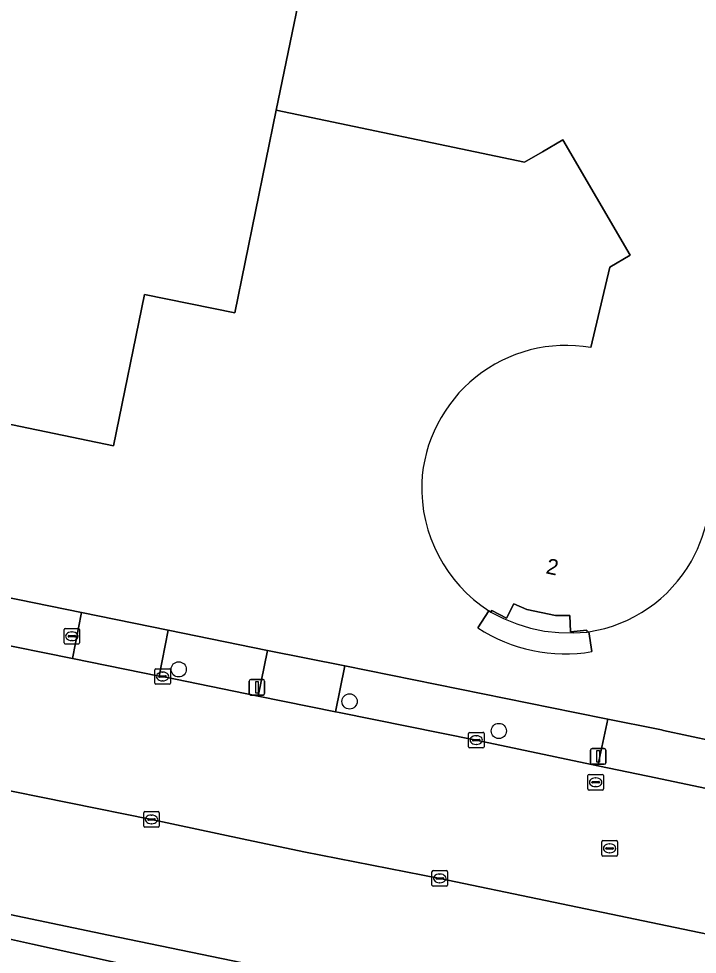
# Model space of a CAD drawing. Extents: x 157692 to 159674, y 381452 to 383291.
# Drawn here: x 159002.1 to 159045.7, y 382234.5 to 382294.6 of the extents above; entities that cross this region are included whole.
import ezdxf

# ---------------------------------------------------------------- set-up
doc = ezdxf.new("R2010")
doc.units = 0
for name, color, linetype in [('IMGEO_Boom', 7, 'Continuous'), ('IMGEO_Brandkraan', 7, 'Continuous'), ('IMGEO_Erf', 7, 'Continuous'), ('IMGEO_Kolk', 7, 'Continuous'), ('IMGEO_Lichtmast', 7, 'Continuous'), ('IMGEO_Pand', 7, 'Continuous'), ('IMGEO_Pand_nummerreeks', 7, 'Continuous'), ('IMGEO_Pand_overbouw', 7, 'Continuous'), ('IMGEO_Parkeervlak_open', 7, 'Continuous'), ('IMGEO_Rijbaan_lokaal_open', 7, 'Continuous'), ('IMGEO_Rioolput', 7, 'Continuous'), ('IMGEO_Voetpad_open', 7, 'Continuous')]:
    doc.layers.add(name, color=color, linetype=linetype)

msp = doc.modelspace()

# ---------------------------------------------------------------- linework, layer by layer
at = {"layer": 'IMGEO_Boom'}
for centre in [(159012.343, 382252.765), (159023.323, 382250.707), (159032.915, 382248.807)]:
    msp.add_circle(centre, 0.489, dxfattribs=at)
at = {"layer": 'IMGEO_Brandkraan'}
for p, q in [((159004.977, 382254.468), (159004.977, 382255.32)), ((159005.052, 382255.394), (159005.904, 382255.394)), ((159005.465, 382255.174), (159005.49, 382255.174)), ((159005.978, 382255.32), (159005.978, 382254.468)), ((159005.236, 382254.888), (159005.236, 382254.9)), ((159005.674, 382254.851), (159005.276, 382254.851)), ((159005.279, 382254.937), (159005.677, 382254.937)), ((159005.488, 382254.614), (159005.463, 382254.614)), ((159005.72, 382254.9), (159005.72, 382254.888)), ((159005.904, 382254.394), (159005.052, 382254.394))]:
    msp.add_line(p, q, dxfattribs=at)
for points in [[(159004.977, 382254.468), (159004.977, 382255.32)], [(159005.052, 382255.394), (159005.904, 382255.394)], [(159005.978, 382255.32), (159005.978, 382254.468)], [(159005.904, 382254.394), (159005.052, 382254.394)]]:
    msp.add_lwpolyline(points, dxfattribs=at)
for centre, radius, start, end in [((159005.054, 382255.318), 0.0765, 91.55205, 178.44795), ((159005.054, 382255.318), 0.0765, 91.55205, 178.44795), ((159005.902, 382255.318), 0.0765, 1.55205, 88.44795), ((159005.902, 382255.318), 0.0765, 1.55205, 88.44795), ((159005.276, 382254.897), 0.0403, 85.87752, 175.75265), ((159005.273, 382254.887), 0.0366, 178.93798, 274.71019), ((159005.677, 382254.894), 0.043, 264.86636, 352.45326), ((159005.681, 382254.899), 0.0386, 1.73085, 96.63898), ((159005.054, 382254.47), 0.0765, 181.55205, 268.44795), ((159005.054, 382254.47), 0.0765, 181.55205, 268.44795), ((159005.902, 382254.47), 0.0765, 271.55205, 358.44795), ((159005.902, 382254.47), 0.0765, 271.55205, 358.44795)]:
    msp.add_arc(centre, radius, start, end, dxfattribs=at)
for centre, major_axis, ratio, start_param, end_param in [((159005.464, 382254.894), (-0.387, 0.002), 0.722429, 4.712389, 7.853982), ((159005.489, 382254.894), (-0.39, 0.002), 0.717154, 1.570796, 4.712389)]:
    msp.add_ellipse(centre, major_axis=major_axis, ratio=ratio, start_param=start_param, end_param=end_param, dxfattribs=at)
at = {"layer": 'IMGEO_Erf'}
for points in [[(159038.824, 382273.44), (159040.045, 382278.599), (159041.352, 382279.365), (159037.026, 382286.78), (159035.711, 382286.015), (159034.57, 382285.351), (159018.608, 382288.681), (159015.948, 382275.668), (159010.143, 382276.857), (159008.152, 382267.133), (159000, 382268.813), (158988.596, 382271.162), (158989.599, 382276.061), (158999.689, 382325.341), (159000, 382325.277), (159009.849, 382323.262), (159013.712, 382341.095), (159000, 382354.557), (158995.242, 382359.207), (158977.955, 382388.707)], [(158739.897, 382310.815), (158745.516, 382309.667), (158754.049, 382307.922), (158763.74, 382305.941), (158825.695, 382293.283), (158865.561, 382285.172), (158872.186, 382283.72), (158876.329, 382282.962), (158882.131, 382281.773), (158888.158, 382280.537), (158988.039, 382260.114), (159000, 382257.67), (159006.103, 382256.423), (159011.658, 382255.288), (159018.046, 382253.981), (159023.028, 382252.988), (159037.803, 382250), (159039.91, 382249.574), (159043.144, 382248.92), (159043.356, 382248.877), (159043.484, 382248.846), (159053.13, 382246.78), (159055.84, 382246.213), (159072.286, 382242.773)], [(159051.093, 382225.115), (159037.6, 382227.878), (159034.839, 382228.444), (159026.693, 382229.981), (159019.174, 382231.529), (159002.945, 382235.12), (159001.411, 382235.442), (159000, 382235.738), (158979.503, 382240.037), (158972.286, 382241.4), (158970.096, 382241.814), (158958.322, 382244.189), (158929.535, 382250), (158891.416, 382257.855), (158884.49, 382259.326), (158849.36, 382266.519), (158843.049, 382267.8)], [(159038.896, 382253.904), (159038.7, 382255.178), (159038.598, 382255.163), (159038.576, 382255.282), (159037.52, 382255.17), (159037.472, 382256.233), (159036.549, 382256.222), (159034.711, 382256.617), (159033.868, 382256.971), (159033.413, 382256.048), (159032.471, 382256.545), (159032.4, 382256.446), (159032.273, 382256.527), (159031.57, 382255.44)], [(159031.57, 382255.44), (159032.273, 382256.527)], [(159038.7, 382255.178), (159038.896, 382253.904)]]:
    msp.add_lwpolyline(points, dxfattribs=at)
for centre, radius, start, end in [((159037.237, 382264.285), 9.291, 80.16784, 177.1402), ((159037.008, 382264.397), 9.508, 330.52749, 11.30152), ((159037.411, 382264.467), 9.458, 178.29112, 237.09089), ((159037.299, 382264.254), 9.184, 278.7732, 330.40691), ((159037.193, 382264.021), 10.259, 236.76314, 279.55416), ((159037.193, 382264.021), 10.259, 236.76314, 279.55416)]:
    msp.add_arc(centre, radius, start, end, dxfattribs=at)
at = {"layer": 'IMGEO_Kolk'}
for p, q in [((159010.806, 382251.879), (159010.806, 382252.731)), ((159010.881, 382252.805), (159011.733, 382252.805)), ((159011.807, 382252.731), (159011.807, 382251.879)), ((159011.065, 382252.299), (159011.065, 382252.311)), ((159011.503, 382252.262), (159011.105, 382252.262)), ((159011.108, 382252.348), (159011.506, 382252.348)), ((159011.294, 382252.585), (159011.319, 382252.585)), ((159011.549, 382252.311), (159011.549, 382252.299)), ((159011.733, 382251.805), (159010.881, 382251.805)), ((159011.317, 382252.025), (159011.292, 382252.025)), ((159030.961, 382247.793), (159030.961, 382248.645)), ((159031.036, 382248.719), (159031.888, 382248.719)), ((159031.962, 382248.645), (159031.962, 382247.793)), ((159031.22, 382248.213), (159031.22, 382248.225)), ((159031.658, 382248.176), (159031.26, 382248.176)), ((159031.263, 382248.262), (159031.661, 382248.262)), ((159031.472, 382247.939), (159031.447, 382247.939)), ((159031.449, 382248.499), (159031.474, 382248.499)), ((159031.704, 382248.225), (159031.704, 382248.213)), ((159031.888, 382247.719), (159031.036, 382247.719)), ((159010.094, 382242.697), (159010.094, 382243.549)), ((159010.169, 382243.623), (159011.021, 382243.623)), ((159010.353, 382243.117), (159010.353, 382243.129)), ((159010.396, 382243.166), (159010.794, 382243.166)), ((159010.582, 382243.403), (159010.607, 382243.403)), ((159010.837, 382243.129), (159010.837, 382243.117)), ((159011.095, 382243.549), (159011.095, 382242.697)), ((159011.021, 382242.623), (159010.169, 382242.623)), ((159010.791, 382243.08), (159010.393, 382243.08)), ((159010.605, 382242.843), (159010.58, 382242.843)), ((159028.618, 382238.909), (159028.618, 382239.761)), ((159028.693, 382239.835), (159029.545, 382239.835)), ((159029.106, 382239.615), (159029.131, 382239.615)), ((159029.619, 382239.761), (159029.619, 382238.909)), ((159028.877, 382239.329), (159028.877, 382239.341)), ((159029.315, 382239.292), (159028.917, 382239.292)), ((159028.92, 382239.378), (159029.318, 382239.378)), ((159029.129, 382239.055), (159029.104, 382239.055)), ((159029.361, 382239.341), (159029.361, 382239.329)), ((159029.545, 382238.835), (159028.693, 382238.835))]:
    msp.add_line(p, q, dxfattribs=at)
for points in [[(159010.806, 382251.879), (159010.806, 382252.731)], [(159010.881, 382252.805), (159011.733, 382252.805)], [(159011.807, 382252.731), (159011.807, 382251.879)], [(159011.733, 382251.805), (159010.881, 382251.805)], [(159030.961, 382247.793), (159030.961, 382248.645)], [(159031.036, 382248.719), (159031.888, 382248.719)], [(159031.962, 382248.645), (159031.962, 382247.793)], [(159031.888, 382247.719), (159031.036, 382247.719)], [(159010.094, 382242.697), (159010.094, 382243.549)], [(159010.169, 382243.623), (159011.021, 382243.623)], [(159011.095, 382243.549), (159011.095, 382242.697)], [(159011.021, 382242.623), (159010.169, 382242.623)], [(159028.618, 382238.909), (159028.618, 382239.761)], [(159028.693, 382239.835), (159029.545, 382239.835)], [(159029.619, 382239.761), (159029.619, 382238.909)], [(159029.545, 382238.835), (159028.693, 382238.835)]]:
    msp.add_lwpolyline(points, dxfattribs=at)
for centre, radius, start, end in [((159010.883, 382252.729), 0.0765, 91.55205, 178.44795), ((159010.883, 382252.729), 0.0765, 91.55205, 178.44795), ((159011.731, 382252.729), 0.0765, 1.55205, 88.44795), ((159011.731, 382252.729), 0.0765, 1.55205, 88.44795), ((159011.105, 382252.308), 0.0403, 85.87752, 175.75265), ((159011.102, 382252.298), 0.0366, 178.93798, 274.71019), ((159011.506, 382252.305), 0.043, 264.86636, 352.45326), ((159011.51, 382252.31), 0.0386, 1.73085, 96.63898), ((159010.883, 382251.881), 0.0765, 181.55205, 268.44795), ((159010.883, 382251.881), 0.0765, 181.55205, 268.44795), ((159011.731, 382251.881), 0.0765, 271.55205, 358.44795), ((159011.731, 382251.881), 0.0765, 271.55205, 358.44795), ((159031.038, 382248.643), 0.0765, 91.55205, 178.44795), ((159031.038, 382248.643), 0.0765, 91.55205, 178.44795), ((159031.886, 382248.643), 0.0765, 1.55205, 88.44795), ((159031.886, 382248.643), 0.0765, 1.55205, 88.44795), ((159031.26, 382248.222), 0.0403, 85.87752, 175.75265), ((159031.257, 382248.212), 0.0366, 178.93798, 274.71019), ((159031.661, 382248.219), 0.043, 264.86636, 352.45326), ((159031.665, 382248.224), 0.0386, 1.73085, 96.63898), ((159031.038, 382247.795), 0.0765, 181.55205, 268.44795), ((159031.038, 382247.795), 0.0765, 181.55205, 268.44795), ((159031.886, 382247.795), 0.0765, 271.55205, 358.44795), ((159031.886, 382247.795), 0.0765, 271.55205, 358.44795), ((159010.171, 382243.547), 0.0765, 91.55205, 178.44795), ((159010.171, 382243.547), 0.0765, 91.55205, 178.44795), ((159010.393, 382243.126), 0.0403, 85.87752, 175.75265), ((159010.39, 382243.116), 0.0366, 178.93798, 274.71019), ((159010.794, 382243.123), 0.043, 264.86636, 352.45326), ((159010.798, 382243.128), 0.0386, 1.73085, 96.63898), ((159011.019, 382243.547), 0.0765, 1.55205, 88.44795), ((159011.019, 382243.547), 0.0765, 1.55205, 88.44795), ((159010.171, 382242.699), 0.0765, 181.55205, 268.44795), ((159010.171, 382242.699), 0.0765, 181.55205, 268.44795), ((159011.019, 382242.699), 0.0765, 271.55205, 358.44795), ((159011.019, 382242.699), 0.0765, 271.55205, 358.44795), ((159028.695, 382239.759), 0.0765, 91.55205, 178.44795), ((159028.695, 382239.759), 0.0765, 91.55205, 178.44795), ((159029.543, 382239.759), 0.0765, 1.55205, 88.44795), ((159029.543, 382239.759), 0.0765, 1.55205, 88.44795), ((159028.695, 382238.911), 0.0765, 181.55205, 268.44795), ((159028.695, 382238.911), 0.0765, 181.55205, 268.44795), ((159028.917, 382239.338), 0.0403, 85.87752, 175.75265), ((159028.914, 382239.328), 0.0366, 178.93798, 274.71019), ((159029.318, 382239.335), 0.043, 264.86636, 352.45326), ((159029.322, 382239.34), 0.0386, 1.73085, 96.63898), ((159029.543, 382238.911), 0.0765, 271.55205, 358.44795), ((159029.543, 382238.911), 0.0765, 271.55205, 358.44795)]:
    msp.add_arc(centre, radius, start, end, dxfattribs=at)
for centre, major_axis, ratio, start_param, end_param in [((159011.293, 382252.305), (-0.387, 0.002), 0.722429, 4.712389, 7.853982), ((159011.318, 382252.305), (-0.39, 0.002), 0.717154, 1.570796, 4.712389), ((159031.448, 382248.219), (-0.387, 0.002), 0.722429, 4.712389, 7.853982), ((159031.473, 382248.219), (-0.39, 0.002), 0.717154, 1.570796, 4.712389), ((159010.581, 382243.123), (-0.387, 0.002), 0.722429, 4.712389, 7.853982), ((159010.606, 382243.123), (-0.39, 0.002), 0.717154, 1.570796, 4.712389), ((159029.105, 382239.335), (-0.387, 0.002), 0.722429, 4.712389, 7.853982), ((159029.13, 382239.335), (-0.39, 0.002), 0.717154, 1.570796, 4.712389)]:
    msp.add_ellipse(centre, major_axis=major_axis, ratio=ratio, start_param=start_param, end_param=end_param, dxfattribs=at)
at = {"layer": 'IMGEO_Lichtmast'}
for p, q in [((159016.876, 382251.216), (159016.876, 382252.016)), ((159016.876, 382252.016), (159016.876, 382251.216)), ((159016.976, 382252.116), (159017.766, 382252.116)), ((159017.766, 382252.116), (159016.976, 382252.116)), ((159017.866, 382252.016), (159017.866, 382251.216)), ((159017.866, 382251.216), (159017.866, 382252.016)), ((159017.766, 382251.116), (159016.976, 382251.116)), ((159016.976, 382251.116), (159017.766, 382251.116)), ((159038.801, 382246.77), (159038.801, 382247.57)), ((159038.801, 382247.57), (159038.801, 382246.77)), ((159038.901, 382247.67), (159039.691, 382247.67)), ((159039.691, 382247.67), (159038.901, 382247.67)), ((159039.791, 382247.57), (159039.791, 382246.77)), ((159039.791, 382246.77), (159039.791, 382247.57)), ((159039.691, 382246.67), (159038.901, 382246.67)), ((159038.901, 382246.67), (159039.691, 382246.67))]:
    msp.add_line(p, q, dxfattribs=at)
for points in [[(159017.296, 382251.991), (159017.446, 382251.991), (159017.446, 382251.241), (159017.296, 382251.241), (159017.296, 382251.991)], [(159039.221, 382247.545), (159039.371, 382247.545), (159039.371, 382246.795), (159039.221, 382246.795), (159039.221, 382247.545)]]:
    msp.add_lwpolyline(points, dxfattribs=at)
for centre, start, end in [((159016.976, 382252.016), 90, 180), ((159016.976, 382252.016), 90, 180), ((159017.766, 382252.016), 0, 90), ((159017.766, 382252.016), 360, 90), ((159016.976, 382251.216), 180, 270), ((159016.976, 382251.216), 180, 270), ((159017.766, 382251.216), 270, 0), ((159017.766, 382251.216), 270, 0), ((159038.901, 382247.57), 90, 180), ((159038.901, 382247.57), 90, 180), ((159039.691, 382247.57), 0, 90), ((159039.691, 382247.57), 360, 90), ((159038.901, 382246.77), 180, 270), ((159038.901, 382246.77), 180, 270), ((159039.691, 382246.77), 270, 0), ((159039.691, 382246.77), 270, 0)]:
    msp.add_arc(centre, 0.1, start, end, dxfattribs=at)
at = {"layer": 'IMGEO_Pand'}
msp.add_lwpolyline([(159018.608, 382288.681), (159025.864, 382323.794), (159025.733, 382323.717), (159026.807, 382328.358), (159020.635, 382334.39), (159013.712, 382341.095), (159009.849, 382323.262), (159000, 382325.277), (158999.689, 382325.341), (158989.599, 382276.061), (158988.596, 382271.162), (159000, 382268.813), (159008.152, 382267.133), (159010.143, 382276.857), (159015.948, 382275.668)], close=True, dxfattribs=at)
for points in [[(159070.467, 382263.811), (159074.613, 382266.206), (159037.037, 382330.336), (159025.864, 382323.794), (159018.608, 382288.681), (159034.57, 382285.351), (159035.711, 382286.015), (159037.026, 382286.78), (159041.352, 382279.365), (159040.045, 382278.599), (159038.824, 382273.44)], [(159032.273, 382256.527), (159032.4, 382256.446), (159032.471, 382256.545), (159033.413, 382256.048), (159033.868, 382256.971), (159034.711, 382256.617), (159036.549, 382256.222), (159037.472, 382256.233), (159037.52, 382255.17), (159038.576, 382255.282), (159038.598, 382255.163), (159038.7, 382255.178)]]:
    msp.add_lwpolyline(points, dxfattribs=at)
for centre, radius, start, end in [((159037.237, 382264.285), 9.291, 80.16784, 177.1402), ((159037.008, 382264.397), 9.508, 330.52749, 11.30152), ((159037.411, 382264.467), 9.458, 178.29112, 237.09089), ((159037.299, 382264.254), 9.184, 278.7732, 330.40691)]:
    msp.add_arc(centre, radius, start, end, dxfattribs=at)
at = {"layer": 'IMGEO_Pand_overbouw'}
msp.add_lwpolyline([(159032.4, 382256.446), (159033.217, 382256.025), (159034.069, 382255.68), (159034.949, 382255.413), (159035.849, 382255.227), (159036.762, 382255.123), (159037.681, 382255.101), (159038.598, 382255.163), (159038.576, 382255.282), (159037.52, 382255.17), (159037.472, 382256.233), (159036.549, 382256.222), (159034.711, 382256.617), (159033.868, 382256.971), (159033.413, 382256.048), (159032.471, 382256.545)], close=True, dxfattribs=at)
at = {"layer": 'IMGEO_Parkeervlak_open'}
for points in [[(159085.099, 382218.749), (159080.448, 382219.709), (159082.22, 382228.572), (159082.382, 382229.41), (159077.721, 382229.67), (159073.688, 382230.1), (159071.283, 382230.543), (159069.282, 382230.962), (159049.484, 382235.081), (159029.12, 382239.334), (159020.387, 382241.034), (159016.412, 382241.871), (159010.595, 382243.123), (159000, 382245.252), (158992.644, 382246.73)], [(158993.701, 382244.431), (158992.484, 382238.91), (159007.84, 382235.681), (159018.403, 382233.514)]]:
    msp.add_lwpolyline(points, dxfattribs=at)
at = {"layer": 'IMGEO_Rijbaan_lokaal_open'}
for points in [[(159022.658, 382250), (159022.426, 382250.046), (159017.445, 382251.039), (159011.307, 382252.304), (159011.098, 382252.336), (159005.526, 382253.461), (159000, 382254.576), (158987.436, 382257.113), (158953.856, 382263.893)], [(158956.321, 382254.158), (158968.759, 382251.544), (158971.124, 382251.158), (158976.704, 382250), (158988.003, 382247.655), (158992.252, 382246.815), (158992.644, 382246.73), (159000, 382245.252), (159010.595, 382243.123), (159016.412, 382241.871), (159020.387, 382241.034), (159029.12, 382239.334), (159049.484, 382235.081)], [(159071.959, 382239.72), (159070.817, 382239.981), (159055.232, 382243.237), (159052.478, 382243.812), (159042.482, 382245.903), (159039.284, 382246.575), (159031.461, 382248.218), (159022.658, 382250)]]:
    msp.add_lwpolyline(points, dxfattribs=at)
at = {"layer": 'IMGEO_Rioolput'}
for p, q in [((159038.635, 382245.086), (159038.635, 382245.938)), ((159038.71, 382246.012), (159039.562, 382246.012)), ((159038.894, 382245.506), (159038.894, 382245.518)), ((159038.937, 382245.555), (159039.335, 382245.555)), ((159039.123, 382245.792), (159039.148, 382245.792)), ((159039.378, 382245.518), (159039.378, 382245.506)), ((159039.636, 382245.938), (159039.636, 382245.086)), ((159039.562, 382245.012), (159038.71, 382245.012)), ((159039.332, 382245.469), (159038.934, 382245.469)), ((159039.146, 382245.232), (159039.121, 382245.232)), ((159039.53, 382240.84), (159039.53, 382241.692)), ((159039.605, 382241.766), (159040.457, 382241.766)), ((159039.832, 382241.309), (159040.23, 382241.309)), ((159040.018, 382241.546), (159040.043, 382241.546)), ((159040.531, 382241.692), (159040.531, 382240.84)), ((159040.457, 382240.766), (159039.605, 382240.766)), ((159039.789, 382241.26), (159039.789, 382241.272)), ((159040.227, 382241.223), (159039.829, 382241.223)), ((159040.041, 382240.986), (159040.016, 382240.986)), ((159040.273, 382241.272), (159040.273, 382241.26))]:
    msp.add_line(p, q, dxfattribs=at)
for points in [[(159038.635, 382245.086), (159038.635, 382245.938)], [(159038.71, 382246.012), (159039.562, 382246.012)], [(159039.636, 382245.938), (159039.636, 382245.086)], [(159039.562, 382245.012), (159038.71, 382245.012)], [(159039.53, 382240.84), (159039.53, 382241.692)], [(159039.605, 382241.766), (159040.457, 382241.766)], [(159040.531, 382241.692), (159040.531, 382240.84)], [(159040.457, 382240.766), (159039.605, 382240.766)]]:
    msp.add_lwpolyline(points, dxfattribs=at)
for centre, radius, start, end in [((159038.712, 382245.936), 0.0765, 91.55205, 178.44795), ((159038.712, 382245.936), 0.0765, 91.55205, 178.44795), ((159038.934, 382245.515), 0.0403, 85.87752, 175.75265), ((159039.339, 382245.517), 0.0386, 1.73085, 96.63898), ((159039.56, 382245.936), 0.0765, 1.55205, 88.44795), ((159039.56, 382245.936), 0.0765, 1.55205, 88.44795), ((159038.712, 382245.088), 0.0765, 181.55205, 268.44795), ((159038.712, 382245.088), 0.0765, 181.55205, 268.44795), ((159038.931, 382245.505), 0.0366, 178.93798, 274.71019), ((159039.335, 382245.512), 0.043, 264.86636, 352.45326), ((159039.56, 382245.088), 0.0765, 271.55205, 358.44795), ((159039.56, 382245.088), 0.0765, 271.55205, 358.44795), ((159039.607, 382241.69), 0.0765, 91.55205, 178.44795), ((159039.607, 382241.69), 0.0765, 91.55205, 178.44795), ((159039.829, 382241.269), 0.0403, 85.87752, 175.75265), ((159040.234, 382241.271), 0.0386, 1.73085, 96.63898), ((159040.455, 382241.69), 0.0765, 1.55205, 88.44795), ((159040.455, 382241.69), 0.0765, 1.55205, 88.44795), ((159039.607, 382240.842), 0.0765, 181.55205, 268.44795), ((159039.607, 382240.842), 0.0765, 181.55205, 268.44795), ((159039.826, 382241.259), 0.0366, 178.93798, 274.71019), ((159040.23, 382241.266), 0.043, 264.86636, 352.45326), ((159040.455, 382240.842), 0.0765, 271.55205, 358.44795), ((159040.455, 382240.842), 0.0765, 271.55205, 358.44795)]:
    msp.add_arc(centre, radius, start, end, dxfattribs=at)
for centre, major_axis, ratio, start_param, end_param in [((159039.122, 382245.512), (-0.387, 0.002), 0.722429, 4.712389, 7.853982), ((159039.147, 382245.512), (-0.39, 0.002), 0.717154, 1.570796, 4.712389), ((159040.017, 382241.266), (-0.387, 0.002), 0.722429, 4.712389, 7.853982), ((159040.042, 382241.266), (-0.39, 0.002), 0.717154, 1.570796, 4.712389)]:
    msp.add_ellipse(centre, major_axis=major_axis, ratio=ratio, start_param=start_param, end_param=end_param, dxfattribs=at)
at = {"layer": 'IMGEO_Voetpad_open'}
for points in [[(158987.436, 382257.113), (159000, 382254.576), (159005.526, 382253.461), (159006.103, 382256.423), (159000, 382257.67), (158988.039, 382260.114)], [(159011.098, 382252.336), (159011.658, 382255.288), (159006.103, 382256.423), (159005.526, 382253.461)], [(159011.098, 382252.336), (159011.307, 382252.304), (159017.445, 382251.039), (159018.046, 382253.981), (159011.658, 382255.288)], [(159017.445, 382251.039), (159022.426, 382250.046), (159023.028, 382252.988), (159018.046, 382253.981)], [(159039.91, 382249.574), (159037.803, 382250), (159023.028, 382252.988), (159022.426, 382250.046), (159022.658, 382250), (159031.461, 382248.218), (159039.284, 382246.575)], [(159043.484, 382248.846), (159043.356, 382248.877), (159043.144, 382248.92), (159039.91, 382249.574), (159039.284, 382246.575), (159042.482, 382245.903), (159052.478, 382243.812), (159055.232, 382243.237), (159055.84, 382246.213), (159053.13, 382246.78)]]:
    msp.add_lwpolyline(points, close=True, dxfattribs=at)
for points in [[(159018.403, 382233.514), (159007.84, 382235.681), (158992.484, 382238.91), (158993.701, 382244.431)], [(158979.869, 382241.872), (158979.503, 382240.037), (159000, 382235.738), (159001.411, 382235.442), (159002.945, 382235.12), (159019.174, 382231.529), (159019.305, 382232.082)]]:
    msp.add_lwpolyline(points, dxfattribs=at)

# ---------------------------------------------------------------- texts
at = {"layer": 'IMGEO_Pand_nummerreeks'}
msp.add_text('2', height=1, rotation=347.87119, dxfattribs=at).set_placement((159035.889, 382258.942))

doc.saveas('drawing.dxf')
